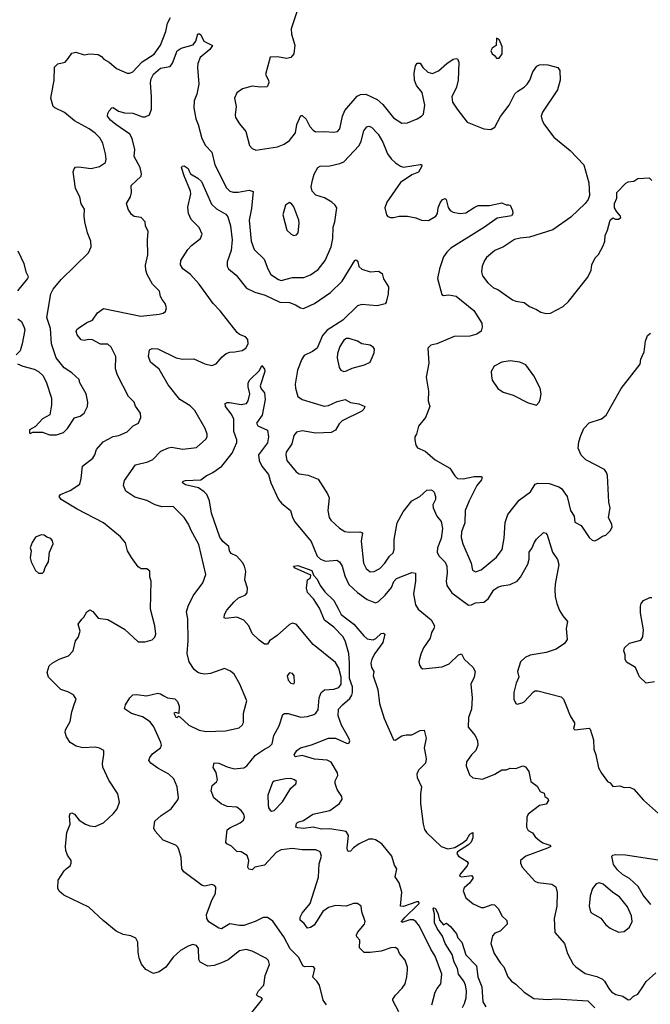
# Model space of a CAD drawing. Extents: x 2133461 to 2293071, y 753526 to 916327.
# Tile 272 of 459: x 2229210 to 2233754, y 847568 to 854660. Entities that reach past the tile are written whole.
import ezdxf

# ---------------------------------------------------------------- set-up
doc = ezdxf.new("R2010")
doc.units = 0

msp = doc.modelspace()

# ---------------------------------------------------------------- linework, layer by layer
at = {"layer": '0CON10XD'}
for points in [[(2231210, 854725), (2231165.5, 854595), (2231170, 854555), (2231192.3, 854477.7), (2231186.2, 854415), (2231165, 854388.8), (2231135, 854380), (2231065, 854392.5), (2231015, 854390), (2230981.2, 854265), (2231003.3, 854225), (2231006.7, 854205), (2230993, 854177), (2230946.1, 854173.9), (2230885, 854182), (2230815, 854162.5), (2230775, 854133.3), (2230758, 854095), (2230770, 854035), (2230761.9, 853975), (2230765.6, 853955.6), (2230795, 853908.8), (2230840.8, 853855), (2230866.2, 853755), (2230885, 853731.2), (2230911.2, 853721.2), (2231005.8, 853735.8), (2231067.5, 853745), (2231115, 853764), (2231155, 853790), (2231196.7, 853845), (2231207.5, 853905), (2231235, 853970), (2231245, 853970), (2231275, 853942.5), (2231301.2, 853891.2), (2231325, 853863.3), (2231342.7, 853852.7), (2231405, 853855.6), (2231475, 853850), (2231500, 853855), (2231516.9, 853875), (2231536.2, 853965), (2231553, 854007), (2231641.7, 854108.3), (2231665, 854121.8), (2231705, 854122.5), (2231785, 854084.6), (2231828.2, 854048.2), (2231905, 853954.2), (2231965, 853913.8), (2232005, 853916.2), (2232075, 853945.7), (2232105, 853964.2), (2232119.3, 853980.7), (2232128.8, 854045), (2232110.8, 854135), (2232070, 854185), (2232054.6, 854224.6), (2232052.2, 854275), (2232063, 854327), (2232075, 854347.5), (2232095, 854346.7), (2232116.3, 854316.3), (2232151.9, 854281.9), (2232185, 854272.2), (2232227.4, 854292.6), (2232288, 854345), (2232335, 854376), (2232355, 854381.2), (2232365, 854377.5), (2232373.9, 854353.9), (2232369.1, 854225), (2232358.9, 854175), (2232323.3, 854105), (2232330, 854065), (2232361.5, 854015), (2232435, 853921.2), (2232555, 853873.3), (2232605, 853870), (2232633.6, 853886.4), (2232675, 853963.3), (2232736.6, 854043.4), (2232778.1, 854125), (2232799.2, 854145), (2232846.4, 854173.6), (2232866.5, 854195), (2232886.4, 854225), (2232908.6, 854285), (2232935.6, 854325), (2232955, 854334.6), (2232986.6, 854336.6), (2233016, 854335), (2233087.1, 854315), (2233101.4, 854295), (2233104.2, 854225), (2233085.7, 854155), (2232977.1, 853995), (2232967.5, 853965), (2232974.2, 853935), (2232992.4, 853902.4), (2233059.2, 853815), (2233177.8, 853717.8), (2233275.5, 853615.5), (2233312.5, 853485), (2233316.1, 853393.9), (2233306.1, 853363.9), (2233283.9, 853336.1), (2233181.2, 853238.8), (2233053.2, 853146.8), (2232885, 853094.4), (2232817.1, 853087.1), (2232775, 853075.6), (2232696.9, 853023.1), (2232635, 852998.1), (2232575, 852947.5), (2232558.6, 852925), (2232543.1, 852885), (2232537.1, 852845), (2232544.2, 852815), (2232582.5, 852765), (2232625, 852728), (2232655, 852716.2), (2232761.7, 852641.7), (2232785, 852632.5), (2232845, 852624), (2232885, 852593.3), (2232935, 852573.3), (2232965, 852553.3), (2233005, 852543.3), (2233035, 852546.7), (2233125.8, 852594.2), (2233165, 852630), (2233304.1, 852805.9), (2233328.8, 852855), (2233332.5, 852895), (2233357.5, 852945), (2233380.7, 852969.3), (2233415, 853030), (2233426.1, 853063.9), (2233430, 853105), (2233446.7, 853145), (2233464.1, 853215.9), (2233485, 853232.5), (2233504.1, 853224.1), (2233525, 853222.5), (2233541.2, 853235), (2233540, 853245), (2233512.5, 853275), (2233497.5, 853305), (2233497.5, 853335), (2233512.5, 853375), (2233512.5, 853415), (2233577, 853483), (2233595, 853492.5), (2233635, 853497.5), (2233663.6, 853516.4), (2233745, 853520), (2233765, 853502.5)], [(2229195, 852181.2), (2229232.5, 852165), (2229315, 852143.8), (2229345.8, 852125.8), (2229380, 852095), (2229403.8, 852045), (2229438.8, 851935), (2229440, 851885), (2229427.5, 851815), (2229374.2, 851785.8), (2229325, 851730), (2229280, 851705), (2229280, 851685), (2229285, 851680), (2229305, 851690), (2229375, 851690), (2229425, 851670), (2229475, 851670), (2229525, 851687.5), (2229555, 851716.2), (2229605, 851791.2), (2229645, 851804.2), (2229675, 851826), (2229699.2, 851875), (2229702, 851905), (2229688.8, 851965), (2229644.2, 852045), (2229638.8, 852068.8), (2229585, 852116), (2229531.3, 852151.3), (2229473.5, 852223.5), (2229439.2, 852325), (2229431.4, 852435), (2229405.9, 852515.9), (2229434.2, 852685), (2229450.3, 852719.7), (2229510.3, 852789.7), (2229705, 852981.2), (2229726.2, 853025), (2229722, 853065), (2229698.8, 853125), (2229680, 853205), (2229674, 853244), (2229676.7, 853295), (2229654.1, 853334.1), (2229643.8, 853385), (2229613.3, 853443.3), (2229603.1, 853513.1), (2229595.8, 853565), (2229602, 853585), (2229613.2, 853596.8), (2229635, 853600.8), (2229725, 853588.9), (2229785, 853602.5), (2229829.1, 853630.9), (2229834.2, 853655.8), (2229828.9, 853695), (2229810.3, 853770.3), (2229788.3, 853808.3), (2229753.7, 853843.7), (2229710, 853875), (2229605, 853930.9), (2229532, 853992), (2229464.1, 854024.1), (2229452.5, 854035), (2229433.8, 854095), (2229458.9, 854225), (2229461.7, 854318.3), (2229485, 854341.2), (2229537.5, 854355), (2229560.5, 854379.5), (2229585, 854420), (2229615, 854426.7), (2229675, 854405.8), (2229715, 854414), (2229775, 854409.2), (2229798.8, 854395), (2229815.8, 854375.8), (2229855, 854354), (2229907.6, 854307.6), (2229985, 854274.3), (2230005, 854274.2), (2230026.4, 854283.6), (2230093.4, 854356.6), (2230178.2, 854411.8), (2230225, 854475.8), (2230262.5, 854575), (2230274.4, 854635), (2230296.7, 854675)], [(2230882, 847508), (2230958.8, 847605), (2230952.5, 847615), (2230925.7, 847625.7), (2230916.2, 847636.2), (2230931.1, 847665), (2230970.6, 847705), (2230979.2, 847775), (2231010, 847855), (2231003, 847883), (2230988.7, 847898.7), (2230885, 847951.9), (2230843.4, 847963.4), (2230795, 847953.1), (2230711.7, 847888.3), (2230663.8, 847866.2), (2230612.7, 847847.3), (2230565, 847842.5), (2230510.8, 847870.8), (2230500.5, 847890.5), (2230499.7, 847969.7), (2230485, 847991.2), (2230458.3, 847998.3), (2230425, 847987.1), (2230370, 847955), (2230315, 847908), (2230264.2, 847835.8), (2230215, 847802.5), (2230175, 847790), (2230118.8, 847818.8), (2230087.9, 847857.9), (2230071.1, 847901.1), (2230063.6, 847943.6), (2230061.8, 848015), (2230047.1, 848045), (2230011.7, 848061.7), (2229955, 848070.6), (2229905, 848094.5), (2229811.8, 848171.8), (2229708.8, 848268.8), (2229528.8, 848355), (2229495, 848382), (2229485.8, 848405), (2229487.6, 848462.4), (2229529.7, 848530.3), (2229545.7, 848544.3), (2229573.3, 848565), (2229580, 848585), (2229580, 848605), (2229555, 848642.5), (2229543.3, 848675), (2229540, 848705), (2229550, 848805), (2229573.3, 848865), (2229568.8, 848925), (2229575, 848942.5), (2229585, 848946.7), (2229605, 848936.7), (2229640, 848895), (2229685, 848866.2), (2229715, 848854.2), (2229755, 848849.4), (2229814, 848875), (2229887.2, 848942.8), (2229913.4, 848976.6), (2229930, 849025), (2229917.1, 849085), (2229851.7, 849181.7), (2229810, 849275), (2229806.8, 849303.2), (2229817.5, 849367.5), (2229815.8, 849395.8), (2229785, 849413.3), (2229755, 849421.2), (2229665, 849416.2), (2229616.2, 849426.2), (2229575, 849452.9), (2229548.5, 849495), (2229538.9, 849525), (2229539.4, 849545), (2229574.4, 849605), (2229585.6, 849674.4), (2229605.8, 849734.2), (2229616.1, 849766.1), (2229597, 849797), (2229558.1, 849818.1), (2229505.7, 849835.7), (2229418.6, 849925), (2229409.1, 849959.1), (2229423.3, 850005), (2229444.7, 850025.3), (2229495, 850054.3), (2229560.9, 850079.1), (2229596.2, 850115), (2229613.3, 850185), (2229630.7, 850209.3), (2229646.7, 850255), (2229632.5, 850305), (2229657, 850343), (2229673, 850357), (2229693.3, 850395), (2229715, 850408.8), (2229737, 850397), (2229775, 850350), (2229845, 850338.8), (2229965, 850270), (2230065, 850178.8), (2230115, 850178), (2230165.8, 850194.2), (2230185, 850212.5), (2230190.8, 850235), (2230184.3, 850294.3), (2230151.9, 850415), (2230156.5, 850616.5), (2230148.9, 850645), (2230148.8, 850688.8), (2230125.5, 850705.5), (2230085, 850704), (2230065, 850718.8), (2230015.5, 850785.5), (2229987.8, 850835), (2229972, 850892), (2229936, 850935), (2229813.3, 851035), (2229625, 851134.2), (2229510, 851205), (2229493.8, 851225), (2229505, 851241.2), (2229575, 851269.5), (2229642.9, 851315), (2229654.4, 851355), (2229664, 851445), (2229737.8, 851502.2), (2229751.9, 851525), (2229764.2, 851565), (2229811.1, 851618.9), (2229885, 851657.5), (2229925, 851664.2), (2229985, 851690.8), (2230028.8, 851735), (2230066.2, 851755), (2230084, 851795), (2230080, 851825), (2230045.8, 851875.8), (2230034.1, 851904.1), (2229995, 851946.7), (2229915, 852098.8), (2229901.4, 852145), (2229902.9, 852235), (2229870.6, 852300.6), (2229845, 852322.9), (2229793.2, 852323.2), (2229735, 852353.8), (2229706.4, 852356.4), (2229675, 852349.2), (2229653.3, 852355), (2229625, 852390), (2229617.5, 852415), (2229622.1, 852427.9), (2229635, 852438.8), (2229695, 852478), (2229735, 852496), (2229771.7, 852548.3), (2229815, 852580), (2230084.4, 852525.6), (2230215, 852538), (2230245, 852546.2), (2230260.7, 852559.3), (2230268.8, 852585), (2230258.8, 852615), (2230235.8, 852645), (2230224.1, 852665.9), (2230217.8, 852705), (2230167.5, 852755), (2230129.5, 852825), (2230120, 852855), (2230117.4, 852892.6), (2230134.4, 852965.6), (2230131.4, 853075), (2230136.2, 853135), (2230118, 853175), (2230113.8, 853205), (2230084.5, 853234.5), (2230035, 853243.1), (2230015, 853256.9), (2229992.9, 853295), (2229979.4, 853335), (2230009.6, 853385), (2230015.5, 853415), (2230014.5, 853465.5), (2230085, 853533.8), (2230089.1, 853550.9), (2230077.8, 853595), (2230035.7, 853675), (2230039.1, 853725), (2230021.2, 853805), (2230003.1, 853835), (2229902.5, 853905), (2229865, 853937.5), (2229843.8, 853965), (2229845.2, 853985), (2229855, 854003.8), (2229875, 854024.5), (2229885, 854026.9), (2229921.5, 854001.5), (2229965, 853988.7), (2230025, 853987.1), (2230095, 853960), (2230115, 853960.7), (2230145, 853975.5), (2230159.5, 854015), (2230160.5, 854105), (2230151.7, 854208.3), (2230157.5, 854235), (2230175, 854268.1), (2230225, 854310), (2230295, 854322.9), (2230312.3, 854347.7), (2230345, 854435.6), (2230374, 854456), (2230460, 854480), (2230479.4, 854505), (2230495, 854557.5), (2230505, 854558.8), (2230515, 854550), (2230536, 854505), (2230600, 854475), (2230581.4, 854445), (2230511.5, 854388.5), (2230494.5, 854345), (2230491.5, 854315), (2230500.5, 854195), (2230486.2, 854123.8), (2230466.9, 854075), (2230464.5, 854025), (2230478.6, 853945), (2230495.5, 853905.5), (2230521.9, 853805), (2230548.6, 853755), (2230594.3, 853705), (2230615.6, 853615), (2230699.8, 853449.8), (2230725, 853425.8), (2230747.6, 853417.6), (2230785, 853417.3), (2230865, 853431.4), (2230892.3, 853422.3), (2230879.8, 853300.2), (2230863.5, 853215), (2230877.3, 853065), (2230900, 853005), (2230972.9, 852935), (2230997.5, 852865), (2231020, 852825), (2231075, 852787.5), (2231095, 852782.1), (2231175, 852803.8), (2231258, 852802), (2231305, 852823.3), (2231361.7, 852861.7), (2231411.1, 852925), (2231454.4, 853025), (2231465.6, 853085), (2231469.4, 853165), (2231480.6, 853205), (2231494.4, 853304.4), (2231484.6, 853324.6), (2231460, 853345), (2231405.9, 853375.9), (2231345, 853397.1), (2231318.6, 853425), (2231311.5, 853455), (2231319.5, 853505), (2231332.1, 853547.9), (2231358.8, 853595), (2231375, 853605.8), (2231445, 853608), (2231516.8, 853623.2), (2231545, 853635.8), (2231655.7, 853755), (2231670, 853785), (2231689.7, 853860.3), (2231711.9, 853888.1), (2231725, 853894), (2231745, 853885.8), (2231793.5, 853835), (2231827.6, 853777.6), (2231861.5, 853695), (2231887.3, 853657.3), (2231919.3, 853629.3), (2231954.6, 853604.6), (2231975, 853597.8), (2232095, 853618), (2232105.8, 853615.8), (2232107.5, 853605), (2232085, 853562.5), (2232036.6, 853543.4), (2231955, 853486.9), (2231856.2, 853345), (2231841.2, 853305), (2231853.8, 853255), (2231863.1, 853243.1), (2231882.5, 853235), (2231905, 853234.2), (2231945, 853244.4), (2232005, 853243.8), (2232065, 853232.1), (2232105, 853215.4), (2232155.3, 853214.7), (2232210, 853245), (2232220.6, 853265), (2232225.8, 853304.2), (2232240.3, 853339.7), (2232257.5, 853365), (2232275, 853372.5), (2232282.5, 853365), (2232297, 853307), (2232311.2, 853285), (2232333.2, 853273.2), (2232384.5, 853264.5), (2232425, 853267.8), (2232485, 853308.1), (2232515, 853320.6), (2232595, 853321.4), (2232685, 853340), (2232715, 853325.8), (2232735, 853327.5)], [(2232665, 854383.3), (2232686.2, 854415), (2232686.1, 854466.1), (2232665, 854517.5), (2232645, 854527.5), (2232642.5, 854475), (2232614.6, 854455.4), (2232604.5, 854435), (2232613.9, 854413.9), (2232632, 854402), (2232645, 854383.3), (2232665, 854383.3)], [(2231421.2, 847565), (2231397.2, 847597.2), (2231371.2, 847705), (2231352, 847735), (2231322.7, 847762.7), (2231338, 847825), (2231326.8, 847836.8), (2231310, 847840), (2231265, 847838.5), (2231250.8, 847845), (2231222.2, 847905), (2231158.2, 847968.2), (2231113.1, 848053.1), (2231035, 848167.5), (2230995, 848194.4), (2230965, 848194.5), (2230906.2, 848163.8), (2230825, 848136), (2230795, 848135.4), (2230725, 848148.6), (2230665, 848112.5), (2230645, 848115.5), (2230572.2, 848162.2), (2230557.8, 848185), (2230556.4, 848215), (2230596.4, 848323.6), (2230620.6, 848365), (2230623, 848413), (2230613.3, 848425), (2230595, 848432), (2230545, 848419.4), (2230525, 848422.9), (2230392.3, 848522.3), (2230378.9, 848545), (2230374.5, 848624.5), (2230355.9, 848684.1), (2230350.9, 848700.9), (2230335.5, 848715.5), (2230245, 848751.2), (2230187.5, 848815), (2230177, 848837), (2230185, 848886.7), (2230230.9, 848929.1), (2230301.2, 848975), (2230350, 849040), (2230354.3, 849055), (2230345.6, 849135), (2230321.9, 849191.9), (2230285, 849225.6), (2230205, 849270), (2230156.2, 849305), (2230142, 849325), (2230148, 849345), (2230167.4, 849372.6), (2230225.6, 849415), (2230231.2, 849435), (2230227.3, 849455), (2230177.4, 849567.4), (2230151.5, 849601.5), (2230095, 849637.8), (2230015, 849662.9), (2229966.4, 849696.4), (2229973.3, 849725), (2230003.8, 849775), (2230025, 849796.2), (2230055, 849798.8), (2230125, 849790), (2230205, 849808), (2230225, 849803.8), (2230248.8, 849788.8), (2230275, 849776.2), (2230327.7, 849767.7), (2230348.6, 849748.6), (2230358.6, 849715), (2230356.2, 849663.8), (2230335, 849668.8), (2230321.2, 849665), (2230335, 849636.2), (2230345.8, 849634.2), (2230355, 849642.5), (2230365, 849637.5), (2230427.9, 849577.9), (2230503.6, 849543.6), (2230555, 849532.2), (2230693, 849537), (2230791.7, 849558.3), (2230812.3, 849577.7), (2230822.3, 849597.7), (2230824, 849665), (2230846, 849755), (2230796.9, 849875), (2230755, 849945.8), (2230728.3, 849968.3), (2230685, 849986.7), (2230585, 849950), (2230545, 849946.4), (2230515, 849951.5), (2230495, 849958.2), (2230468.7, 849978.7), (2230431.2, 850035), (2230416.2, 850095), (2230423.8, 850185), (2230422, 850345), (2230411.8, 850395), (2230424.6, 850435), (2230460.6, 850509.4), (2230531.1, 850605), (2230551.4, 850665), (2230501.1, 850881.1), (2230442.5, 850985), (2230426.5, 851026.5), (2230396, 851075), (2230315, 851154), (2230235, 851151.1), (2230186, 851166), (2230127.4, 851197.4), (2230040.9, 851220.9), (2229975, 851262.9), (2229958.8, 851305), (2229965, 851341.4), (2230045.7, 851454.3), (2230134.5, 851475.5), (2230168.9, 851491.1), (2230228.3, 851551.7), (2230282.7, 851577.3), (2230305, 851581.2), (2230385, 851565.7), (2230485, 851579.2), (2230551.3, 851638.7), (2230560.8, 851655), (2230561.4, 851675), (2230546.7, 851715), (2230472.3, 851845), (2230438.2, 851878.2), (2230364.1, 851924.1), (2230279.9, 852029.9), (2230215, 852142.9), (2230152.5, 852192.5), (2230137.5, 852235), (2230146.8, 852283.2), (2230165, 852291.9), (2230205, 852289.5), (2230336.7, 852225), (2230383.7, 852213.7), (2230465, 852218.2), (2230545, 852181.1), (2230595, 852170), (2230625, 852182), (2230668.3, 852231.7), (2230698, 852255), (2230725, 852265.6), (2230761.2, 852268.8), (2230812.2, 852277.8), (2230839.4, 852295), (2230856.2, 852325), (2230855, 852357.1), (2230837.5, 852375), (2230795, 852392.5), (2230777.2, 852407.2), (2230655, 852561.9), (2230605.6, 852615), (2230503.3, 852755), (2230440, 852825), (2230385.8, 852865.8), (2230370, 852895), (2230372, 852925), (2230422.5, 853005), (2230447.6, 853032.4), (2230514, 853085), (2230525.8, 853115), (2230503.4, 853163.4), (2230445, 853221.2), (2230426, 853265), (2230421.2, 853308.8), (2230442.9, 853405), (2230441.4, 853425), (2230394.3, 853535), (2230376.2, 853595), (2230380, 853605), (2230395, 853606.2), (2230425, 853587.5), (2230431.7, 853568.3), (2230440.7, 853550.7), (2230495, 853519.2), (2230519.4, 853495), (2230591.7, 853331.7), (2230627.8, 853297.7), (2230695, 853258.9), (2230709.3, 853239.3), (2230729.3, 853175), (2230740.9, 853075), (2230735, 852996.7), (2230706.2, 852915), (2230705.4, 852885), (2230714.7, 852864.7), (2230769.3, 852819.3), (2230845, 852726.9), (2230905, 852696.6), (2230980, 852675), (2231085, 852624.5), (2231155, 852621.9), (2231197.2, 852607.2), (2231234.6, 852584.6), (2231255, 852580.9), (2231335.3, 852614.7), (2231449.5, 852695), (2231535, 852775.7), (2231625, 852926.7), (2231635, 852930), (2231648, 852915), (2231655, 852883.3), (2231675, 852864), (2231735, 852843.8), (2231795, 852847.5), (2231823, 852833), (2231833, 852793), (2231868.8, 852735), (2231866, 852685), (2231850, 852625), (2231845, 852613.3), (2231785, 852600), (2231675, 852607.8), (2231645, 852599.4), (2231537.8, 852495), (2231425, 852423.5), (2231392.1, 852385), (2231355, 852294.5), (2231320.7, 852269.3), (2231259.5, 852240.5), (2231242.5, 852215), (2231211.9, 852135), (2231195.6, 852035), (2231197.8, 852005), (2231215.4, 851945.4), (2231245, 851924.5), (2231405, 851877.1), (2231435, 851880.6), (2231499.1, 851910.9), (2231555, 851924), (2231595, 851903.3), (2231655, 851892.5), (2231696.2, 851875), (2231691.2, 851855), (2231675, 851840), (2231535, 851771.4), (2231511.5, 851748.5), (2231485.5, 851704.5), (2231455, 851687.5), (2231345, 851682.3), (2231245, 851698.5), (2231205, 851688.1), (2231185.4, 851664.6), (2231170.5, 851605), (2231130, 851545), (2231127.5, 851525), (2231135.6, 851485), (2231203, 851403), (2231225, 851388), (2231288.9, 851378.9), (2231360, 851350), (2231427.5, 851245), (2231439.2, 851215), (2231430, 851125), (2231440.6, 851075), (2231451.4, 851055), (2231515, 850996.7), (2231553.1, 850973.1), (2231585, 850968.2), (2231661.2, 850971.2), (2231680, 850965), (2231670, 850905), (2231687.3, 850745), (2231706, 850706), (2231735, 850681.9), (2231765, 850685.6), (2231805, 850706.9), (2231841.1, 850745), (2231874.7, 850795.3), (2231900.5, 850819.5), (2231907.5, 850845), (2231908.7, 850915), (2231929.6, 851035), (2231974.1, 851115.9), (2232035, 851194.2), (2232094.3, 851225.7), (2232145, 851271.2), (2232173.6, 851273.6), (2232185, 851268.8), (2232196.8, 851256.8), (2232206.9, 851225), (2232205.6, 851205), (2232187.1, 851165), (2232188.6, 851145), (2232217, 851083)], [(2231185, 853106.7), (2231205, 853110), (2231216.2, 853125), (2231224.2, 853195), (2231220.8, 853215), (2231185, 853312.5), (2231171.7, 853331.7), (2231155, 853342.5), (2231126.7, 853325), (2231106.2, 853255), (2231136, 853145), (2231167.5, 853115), (2231185, 853106.7)], [(2232735, 853327.5), (2232745.7, 853325), (2232760.7, 853285), (2232763.8, 853265), (2232755, 853246.5), (2232650.6, 853229.4), (2232559.2, 853165), (2232317.5, 853015), (2232287.1, 852985), (2232265, 852951.2), (2232234.5, 852865.5), (2232222, 852795), (2232251.7, 852681.7), (2232265, 852673.8), (2232302.7, 852677.3), (2232355, 852668), (2232482, 852565), (2232540.8, 852475), (2232544, 852445), (2232535, 852417.5), (2232504.5, 852395.5), (2232455, 852381.5), (2232341.1, 852378.9), (2232215, 852324.2), (2232172.5, 852315), (2232152, 852295), (2232157.8, 852185), (2232138.6, 852085), (2232156, 851985), (2232154.2, 851915), (2232166.2, 851875), (2232135.6, 851794.4), (2232085, 851732.5), (2232070, 851675), (2232058.8, 851655), (2232058.8, 851635), (2232065.9, 851595.9), (2232077.3, 851577.3), (2232131.1, 851551.1), (2232205, 851489.5), (2232309.6, 851429.6), (2232345, 851373.8), (2232365, 851356.2), (2232407, 851353), (2232485, 851369.2), (2232535, 851370), (2232542.5, 851365), (2232538.8, 851345), (2232505.4, 851304.6), (2232448.9, 851195), (2232421.5, 851125), (2232418.5, 851035), (2232395, 850970), (2232391.2, 850931.2), (2232403.6, 850885), (2232464.3, 850745), (2232472.9, 850695), (2232495, 850683.3), (2232535, 850698.6), (2232645, 850788.6), (2232687.1, 850845), (2232700.8, 850925), (2232708.3, 851038.3), (2232727.3, 851095), (2232810.2, 851199.8), (2232890.7, 851259.3), (2232925, 851314), (2232945, 851322.5), (2233025, 851318.6), (2233095, 851295.6), (2233115, 851282.5), (2233155.4, 851225.4), (2233179.2, 851125), (2233205.8, 851085), (2233211.7, 851041.7), (2233255.9, 851015.9), (2233315, 850930), (2233335, 850910), (2233355, 850907.5), (2233375, 850916.7), (2233410.5, 850939.5), (2233435, 850947.5), (2233465, 850977.5), (2233478.8, 851005), (2233478, 851025), (2233454.2, 851075), (2233466.2, 851145), (2233456.7, 851185), (2233445.9, 851375.9), (2233439.5, 851399.5), (2233425, 851420), (2233290.3, 851490.3), (2233255, 851523.3), (2233235.6, 851575), (2233240.3, 851619.7), (2233254.3, 851665.7), (2233276, 851715), (2233314.2, 851755.8), (2233402.5, 851785), (2233437.3, 851812.7), (2233545, 852002.5), (2233680.7, 852179.3), (2233686.2, 852215), (2233711.2, 852268.8), (2233718.8, 852345), (2233733.3, 852385), (2233755, 852403.3)], [(2229196.7, 852995), (2229240, 852905), (2229253.8, 852843.8), (2229270, 852815), (2229272.5, 852805), (2229266.7, 852795), (2229193.9, 852706.1)], [(2229196.1, 852506.1), (2229222.5, 852485), (2229243, 852443), (2229246.7, 852425), (2229228.8, 852325), (2229213.3, 852275), (2229183.8, 852245)], [(2231545, 852127.1), (2231565, 852131.9), (2231605, 852150.5), (2231695.5, 852174.5), (2231735, 852193.8), (2231765, 852260), (2231765.9, 852285.9), (2231759.5, 852299.5), (2231735.8, 852315.8), (2231675.6, 852325.6), (2231644.5, 852344.5), (2231585, 852364.4), (2231565, 852364.4), (2231545, 852352.9), (2231516.4, 852305), (2231500, 852255), (2231496.9, 852225), (2231512.9, 852155), (2231525, 852136.2), (2231545, 852127.1)], [(2231057.6, 848662.4), (2230975, 848570.8), (2230905, 848556.2), (2230885, 848536), (2230860.5, 848540.5), (2230853.3, 848555), (2230860.8, 848605), (2230848.8, 848638.8), (2230805, 848666), (2230775, 848668), (2230736.4, 848706.4), (2230703, 848723), (2230696.7, 848735), (2230706.4, 848823.6), (2230725, 848839.2), (2230798.8, 848875), (2230823.8, 848895), (2230830, 848915), (2230825, 848936.7), (2230805.8, 848965), (2230775, 848987.5), (2230705, 848992.5), (2230662.1, 849012.1), (2230610, 849055), (2230591.2, 849105), (2230596.7, 849145), (2230629.5, 849170.5), (2230636.2, 849185), (2230626.6, 849236.6), (2230604.5, 849274.5), (2230612.5, 849307.5), (2230644.1, 849305.9), (2230705, 849277.8), (2230755, 849264.4), (2230825, 849271.8), (2230846.9, 849285), (2230908.3, 849361.7), (2230975.3, 849404.7), (2231010.8, 849425), (2231028.6, 849445), (2231042.2, 849505), (2231079.5, 849575), (2231106.2, 849655), (2231117.3, 849662.7), (2231145, 849662.9), (2231235, 849635.8), (2231285, 849641.4), (2231328.8, 849655), (2231345, 849666), (2231360.9, 849689.1), (2231368.5, 849775), (2231383.3, 849815), (2231407.3, 849832.7), (2231475, 849838.9), (2231509.7, 849850.3), (2231525.8, 849874.2), (2231526.8, 849923.2), (2231510.1, 849990.1), (2231485, 850030), (2231325, 850160), (2231203.3, 850305), (2231175, 850312.5), (2231155, 850304), (2231066.2, 850225), (2231010, 850185), (2230995, 850162.5), (2230975, 850162.5), (2230935, 850191.2), (2230885, 850238.8), (2230862.5, 850295), (2230825, 850336), (2230775.9, 850355.9), (2230695, 850346.2), (2230682.5, 850352.5), (2230685.8, 850375), (2230703.8, 850406.2), (2230755, 850466.7), (2230786.2, 850495), (2230835, 850515.8), (2230848.5, 850531.5), (2230852.2, 850565), (2230831.8, 850625), (2230840, 850685), (2230829.5, 850725), (2230815, 850749.2), (2230775.8, 850795), (2230735, 850815.8), (2230723.1, 850835), (2230717.5, 850865), (2230675, 850900.6), (2230651.9, 850931.9), (2230591.5, 851105), (2230578.8, 851195), (2230558.9, 851238.9), (2230540, 851260), (2230498.2, 851288.2), (2230405, 851309.1), (2230383.9, 851323.9), (2230387.5, 851335), (2230405, 851340.9), (2230515, 851346), (2230554, 851375), (2230601.1, 851398.9), (2230665.8, 851445), (2230741.1, 851538.9), (2230774.5, 851615), (2230774, 851635), (2230753.3, 851695), (2230754.1, 851784.1), (2230735, 851820), (2230692.9, 851875), (2230692, 851895), (2230705, 851902.5), (2230722.7, 851902.7), (2230805, 851887.5), (2230845, 851896.7), (2230855.7, 851914.3), (2230868.2, 851965), (2230855.7, 852015), (2230857.1, 852045), (2230869.2, 852065), (2230937.1, 852132.9), (2230955, 852170), (2230975, 852142.5), (2230977.5, 852125), (2230942.4, 852022.4), (2230951.1, 852001.1), (2230975, 851972.5), (2230980, 851925), (2230958.5, 851811.5), (2230916.2, 851755), (2230926.7, 851735), (2230995, 851702.5), (2231003.5, 851655), (2230995, 851611.4), (2230930.4, 851525), (2230935.4, 851485), (2230956.1, 851445), (2231002.8, 851385), (2231020.5, 851325), (2231074.5, 851205), (2231096.8, 851176.8), (2231161.5, 851125), (2231175.4, 851075.4), (2231192.1, 851042.1), (2231310.9, 850900.9), (2231355, 850796), (2231378.8, 850775), (2231415, 850761.1), (2231495, 850766.7), (2231515, 850755.6), (2231532.9, 850725), (2231552.7, 850655), (2231582.4, 850592.4), (2231644.7, 850534.7), (2231715, 850484.4), (2231775, 850460.8), (2231795, 850470), (2231845, 850515.6), (2231889.1, 850570.9), (2231906.7, 850613.3), (2231926, 850634), (2232035, 850678.5), (2232062.5, 850672.5), (2232063.3, 850615), (2232048.6, 850525), (2232062.2, 850445), (2232081.4, 850415), (2232176.2, 850336.2), (2232198.6, 850295), (2232195.6, 850275), (2232177.5, 850245), (2232169.2, 850205), (2232121.2, 850135), (2232100.5, 850089.5), (2232086.2, 850035), (2232091.2, 850011.2), (2232102.3, 849992.3), (2232115, 849983.8), (2232255, 849998.1), (2232305, 850021.4), (2232371.2, 850085), (2232395, 850092), (2232412.7, 850055), (2232476.6, 849996.6), (2232493.1, 849965), (2232484.4, 849925), (2232460.6, 849875), (2232471.8, 849775), (2232465.4, 849694.6), (2232444.5, 849635), (2232440.8, 849565), (2232492.9, 849505), (2232509.2, 849465), (2232511.4, 849435), (2232496.9, 849395), (2232465.6, 849365), (2232431.1, 849315), (2232428.6, 849285), (2232451.7, 849221.7), (2232475, 849199.2), (2232545, 849189.2), (2232635, 849225.8), (2232685, 849257.5), (2232715, 849258), (2232745, 849268), (2232785, 849267.5), (2232835, 849286.2), (2232855, 849277.5), (2232878.8, 849245), (2232893.9, 849173.9), (2232939.5, 849139.5), (2232960.5, 849100.5), (2232989.3, 849089.3), (2232993.3, 849065), (2233015, 849051.2), (2233021.1, 849035), (2233005, 849008.9), (2232955, 849000), (2232875, 848938.8), (2232864, 848915), (2232862.9, 848845), (2232875, 848818.8), (2232905, 848803.3), (2232925, 848773.3), (2232955, 848747.5), (2232980.5, 848730.5), (2233030, 848715), (2233037.5, 848705), (2233012.6, 848692.6), (2232856.9, 848635), (2232819.2, 848605), (2232818.8, 848585), (2232831.2, 848555), (2232921.2, 848455), (2232945, 848445.7), (2233045, 848434.2), (2233074.2, 848414.2), (2233083, 848373), (2233081.9, 848275), (2233061.4, 848185), (2233065.7, 848085.7), (2233136.7, 848005), (2233158.2, 847935), (2233197.8, 847857.8), (2233217.2, 847837.2), (2233285, 847788.9), (2233367.9, 847767.9), (2233408.8, 847748.8), (2233424.4, 847735), (2233455, 847680.8), (2233475, 847658.1), (2233505, 847639.4), (2233556.7, 847626.7), (2233595, 847601.2), (2233608.3, 847601.7), (2233632.7, 847627.3), (2233665, 847640), (2233700, 847695), (2233725, 847731.2), (2233794.4, 847795.6)], [(2232935, 851882.5), (2232953.3, 851905), (2232960, 851925), (2232968, 851965), (2232960, 852005), (2232914, 852095), (2232856.7, 852175), (2232815, 852193.3), (2232745, 852202), (2232685, 852194), (2232630, 852165), (2232608.8, 852125), (2232609.2, 852095), (2232614.4, 852064.4), (2232655, 852004), (2232695, 851978), (2232765, 851955.8), (2232875, 851901.2), (2232935, 851882.5)], [(2232217, 851083), (2232246.2, 851046.2), (2232257.1, 850995), (2232247.3, 850922.7), (2232221.9, 850855), (2232218.1, 850825), (2232229.4, 850799.4), (2232275, 850753.1), (2232288.8, 850725), (2232291.5, 850675), (2232282.5, 850615), (2232287.5, 850585), (2232325, 850532), (2232445, 850442.5), (2232465, 850444.3), (2232495, 850459.4), (2232555, 850465.6), (2232585, 850489.2), (2232627.4, 850552.6), (2232655, 850572.2), (2232685, 850583.1), (2232745, 850590.8), (2232795, 850616.2), (2232818.6, 850645), (2232871.7, 850738.3), (2232880.8, 850775), (2232882, 850825), (2232903.8, 850855), (2232917.3, 850892.7), (2232935, 850918.8), (2232985, 850966.2), (2233002.3, 850962.3), (2233010.3, 850950.3), (2233050, 850825), (2233085, 850771.2), (2233095.6, 850735), (2233070, 850595), (2233065.6, 850555), (2233070, 850505), (2233080, 850455), (2233101.2, 850405), (2233123.3, 850365), (2233158, 850325), (2233148, 850275), (2233156, 850195), (2233135, 850168), (2233075, 850126), (2233005, 850102.5), (2232887.7, 850082.3), (2232853.3, 850065), (2232820, 850035), (2232796.7, 849965), (2232806.7, 849925), (2232787.7, 849882.3), (2232770, 849815), (2232772, 849765), (2232785, 849733.8), (2232795, 849730.8), (2232830.5, 849739.5), (2232845, 849746.7), (2232912.1, 849817.9), (2232925, 849826), (2232945, 849826), (2233112.7, 849782.7), (2233130, 849765), (2233145.7, 849725.7), (2233176, 849645), (2233207.5, 849595), (2233209.3, 849580.7), (2233200, 849555), (2233210, 849545), (2233315, 849557.5), (2233320.7, 849550.7), (2233345, 849472.5), (2233347.5, 849405), (2233362.7, 849365), (2233381.8, 849271.8), (2233402, 849232), (2233445, 849173.8), (2233465, 849162.5), (2233485, 849136.7), (2233535, 849142), (2233565, 849130), (2233605, 849131.5), (2233635, 849118.5), (2233705, 849039.2), (2233835, 848922.5)], [(2229375, 850672.5), (2229385, 850682.5), (2229394, 850715), (2229417.5, 850755), (2229426.2, 850825), (2229452.5, 850885), (2229447, 850907), (2229435, 850922.5), (2229405, 850933.3), (2229387.7, 850947.7), (2229365, 850950), (2229325, 850933.3), (2229300, 850895), (2229286.7, 850855), (2229292.5, 850835), (2229286.7, 850785), (2229294.1, 850754.1), (2229325, 850692.5), (2229345, 850673.3), (2229375, 850672.5)], [(2232179.3, 847565), (2232204.7, 847655.3), (2232217.5, 847682.5), (2232244.5, 847715.5), (2232252.1, 847785), (2232205, 847914), (2232171.8, 847965), (2232091.7, 848131.7), (2232065.2, 848165.2), (2232045, 848177.2), (2232022.6, 848177.4), (2231965, 848156.2), (2231960.6, 848165), (2231985, 848193.5), (2232080, 848285), (2232088.8, 848295), (2232087.5, 848305), (2232072.5, 848305), (2231975, 848272.1), (2231954.5, 848274.5), (2231962.9, 848375), (2231945, 848442), (2231916.8, 848486.8), (2231928.5, 848545), (2231911.1, 848571.1), (2231892.2, 848635), (2231819.6, 848725), (2231775, 848752.8), (2231755, 848758.7), (2231725, 848757.2), (2231655.7, 848725), (2231614.5, 848695), (2231595, 848671.4), (2231579.2, 848669.2), (2231573.1, 848675), (2231571.2, 848695), (2231579.6, 848785), (2231563.9, 848813.9), (2231445, 848831.5), (2231385, 848829.6), (2231325, 848843.8), (2231255, 848834.6), (2231215, 848838.9), (2231200, 848845), (2231205, 848870.8), (2231215, 848880), (2231255, 848892.7), (2231322.4, 848937.6), (2231445, 848963.6), (2231514.3, 849015), (2231534.3, 849045), (2231531.4, 849065), (2231496.9, 849115), (2231482.7, 849157.3), (2231482.6, 849177.4), (2231502.9, 849215), (2231500, 849235), (2231455, 849312), (2231425.6, 849325.6), (2231335, 849334.5), (2231245, 849360.6), (2231195, 849351.2), (2231188.8, 849365), (2231206.2, 849395), (2231233.8, 849415), (2231312.5, 849437.5), (2231434.7, 849485.3), (2231485.4, 849485.4), (2231565, 849448.5), (2231575, 849445.7), (2231585, 849452), (2231588.2, 849465), (2231582.5, 849485), (2231528.1, 849578.1), (2231504, 849645), (2231506.8, 849693.2), (2231535.2, 849724.8), (2231589.7, 849770.3), (2231604.8, 849795), (2231608.8, 849815), (2231607.4, 849855), (2231586.1, 849915), (2231588, 850025), (2231581.1, 850095), (2231559, 850179), (2231540.9, 850215), (2231475, 850284.4), (2231405.7, 850335.7), (2231371.4, 850421.4), (2231327.6, 850487.6), (2231285, 850533.3), (2231278, 850565), (2231283.6, 850626.4), (2231305, 850640), (2231308.3, 850658.3), (2231195, 850709.2), (2231183.8, 850725), (2231215, 850728.9), (2231315, 850691.9), (2231327.9, 850657.9), (2231355, 850629.2), (2231374.7, 850584.7), (2231408.8, 850538.8), (2231475, 850476.7), (2231506.4, 850415), (2231525.6, 850375), (2231619.1, 850305), (2231690.8, 850220.9), (2231715, 850200.8), (2231756.9, 850193.1), (2231777.2, 850202.8), (2231815, 850237.9), (2231832.1, 850242.1), (2231842.5, 850235), (2231825.9, 850175), (2231770, 850095), (2231748.1, 850055), (2231740.6, 850025), (2231744.4, 849995), (2231761.4, 849965), (2231758.2, 849935), (2231790.5, 849835), (2231803.3, 849735), (2231835.5, 849625.5), (2231898.8, 849485), (2231905, 849473.3), (2231915, 849470), (2231965, 849500.8), (2231995, 849509.2), (2232035, 849508.1), (2232095, 849540), (2232125, 849542.5), (2232138.1, 849485), (2232125.7, 849415), (2232134.2, 849365), (2232140, 849335), (2232134, 849305), (2232084.2, 849255), (2232072.9, 849225), (2232075, 849202.5), (2232105.7, 849135), (2232097.5, 849085), (2232097.5, 849015), (2232116.6, 848866.6), (2232127.6, 848827.6), (2232141.4, 848805), (2232248, 848705), (2232295, 848689.1), (2232345, 848696.9), (2232406.7, 848733.3), (2232432.9, 848755), (2232455, 848792.5), (2232476.2, 848806.2), (2232475, 848766.7), (2232463.6, 848735), (2232445, 848716.4), (2232364.5, 848665.5), (2232360, 848655), (2232373.3, 848635), (2232435.6, 848595.6), (2232442, 848585), (2232434.3, 848565), (2232384, 848505), (2232380, 848490), (2232396.7, 848486.7), (2232465, 848496.2), (2232476.7, 848485), (2232476.7, 848475), (2232450.5, 848439.5), (2232413.2, 848406.8), (2232406.2, 848385), (2232426, 848335), (2232477.5, 848292.5), (2232535.8, 848264.2), (2232555, 848264.2), (2232615, 848287.5), (2232632.5, 848285), (2232659.4, 848255), (2232685, 848206.2), (2232721.7, 848171.7), (2232723.3, 848145), (2232673.3, 848095), (2232635, 848080.8), (2232617.9, 848062.1), (2232604.5, 848005), (2232630.4, 847935), (2232675, 847864.2), (2232698.2, 847838.2), (2232728, 847765), (2232753.3, 847735), (2232784.3, 847714.3), (2232845, 847656.7), (2232915, 847609.5), (2233015, 847602.5), (2233075, 847606.7), (2233305, 847592.2), (2233355, 847543.3)], [(2233785, 849890.4), (2233725, 849881.9), (2233677.3, 849927.3), (2233647.5, 849995), (2233582.6, 850032.6), (2233572.9, 850055), (2233572.5, 850085), (2233562.5, 850115), (2233568, 850135), (2233605, 850170), (2233685, 850191.1), (2233700, 850215), (2233704.4, 850265), (2233683, 850387), (2233682.9, 850435), (2233689.2, 850455), (2233705, 850476.2), (2233751.2, 850498.8), (2233765, 850499.2)], [(2231185, 849877.5), (2231190, 849885), (2231188.8, 849935), (2231175, 849951.2), (2231155, 849956), (2231138, 849935), (2231145, 849902.5), (2231165, 849880), (2231185, 849877.5)], [(2231025, 848958.8), (2231045, 848964.2), (2231105, 849025.6), (2231165, 849123.8), (2231201.2, 849155), (2231203.9, 849173.9), (2231190, 849185), (2231165, 849194), (2231125, 849192.9), (2231045, 849174.4), (2231032.5, 849165), (2230999.2, 849075), (2231000.5, 849005), (2231003.3, 848983.3), (2231015, 848966.2), (2231025, 848958.8)], [(2231942.9, 847515), (2231899.2, 847595), (2231899.2, 847605), (2231917.5, 847635), (2231966.4, 847683.6), (2231988.6, 847715), (2232000.8, 847765), (2232003.8, 847815), (2232003.8, 847835), (2231988.8, 847885), (2231948, 847935), (2231935.6, 847965.6), (2231916.6, 847976.6), (2231885, 847975.5), (2231815, 847951.5), (2231735, 847940.9), (2231692.4, 847942.4), (2231658, 847975), (2231661.2, 848031.2), (2231638.8, 848055), (2231637.1, 848065), (2231645.6, 848085), (2231694.4, 848145), (2231699.4, 848165), (2231675.6, 848235), (2231670, 848275), (2231645, 848293.8), (2231615, 848293.8), (2231563.9, 848276.1), (2231485, 848280.8), (2231435, 848264.3), (2231395, 848235.8), (2231332, 848138), (2231305, 848120.8), (2231285, 848116.7), (2231261.2, 848151.2), (2231231.4, 848175), (2231230.6, 848195), (2231245.4, 848224.6), (2231302.5, 848295), (2231362.7, 848485), (2231369.2, 848580.8), (2231384.3, 848635), (2231375.5, 848665.5), (2231345, 848680), (2231245, 848681.1), (2231175, 848689.4), (2231095, 848681.9), (2231057.6, 848662.4)], [(2233757.6, 848287.6), (2233704, 848354), (2233667.1, 848417.1), (2233605, 848473.1), (2233555, 848504), (2233517.7, 848537.7), (2233488.8, 848575), (2233476.7, 848635), (2233485, 848643.3), (2233503.3, 848646.7), (2233575.4, 848644.6), (2233905.6, 848594.4)], [(2233525, 848088), (2233565, 848092), (2233605.6, 848124.4), (2233622.5, 848165), (2233618.1, 848205), (2233589.8, 848269.8), (2233532.6, 848342.6), (2233483.7, 848373.7), (2233415, 848434.2), (2233385, 848443.8), (2233365, 848436.2), (2233338.3, 848401.7), (2233321.3, 848348.7), (2233313.1, 848275), (2233324, 848235), (2233333.4, 848223.4), (2233397.8, 848187.8), (2233435, 848141.2), (2233465, 848116.2), (2233525, 848088)], [(2232341, 847871), (2232326, 847926), (2232277.1, 848005), (2232257.7, 848057.7), (2232217.7, 848115), (2232198.8, 848155), (2232200.5, 848220.5), (2232188.6, 848255), (2232195, 848262.5), (2232205, 848259.4), (2232224.2, 848225), (2232235, 848173.8), (2232265, 848140), (2232285, 848152.5), (2232315, 848128.8), (2232356.7, 848075), (2232366.4, 848046.4), (2232396.7, 848015), (2232424.2, 847925), (2232502.9, 847845), (2232512.7, 847765), (2232539.4, 847695), (2232546.5, 847585), (2232568.8, 847548.8)], [(2232400, 847545), (2232416.1, 847573.9), (2232427.5, 847615), (2232429.1, 847665), (2232422.4, 847705), (2232410, 847735), (2232372.5, 847785), (2232364.7, 847825), (2232341, 847871)]]:
    msp.add_lwpolyline(points, dxfattribs=at)

doc.saveas('drawing.dxf')
